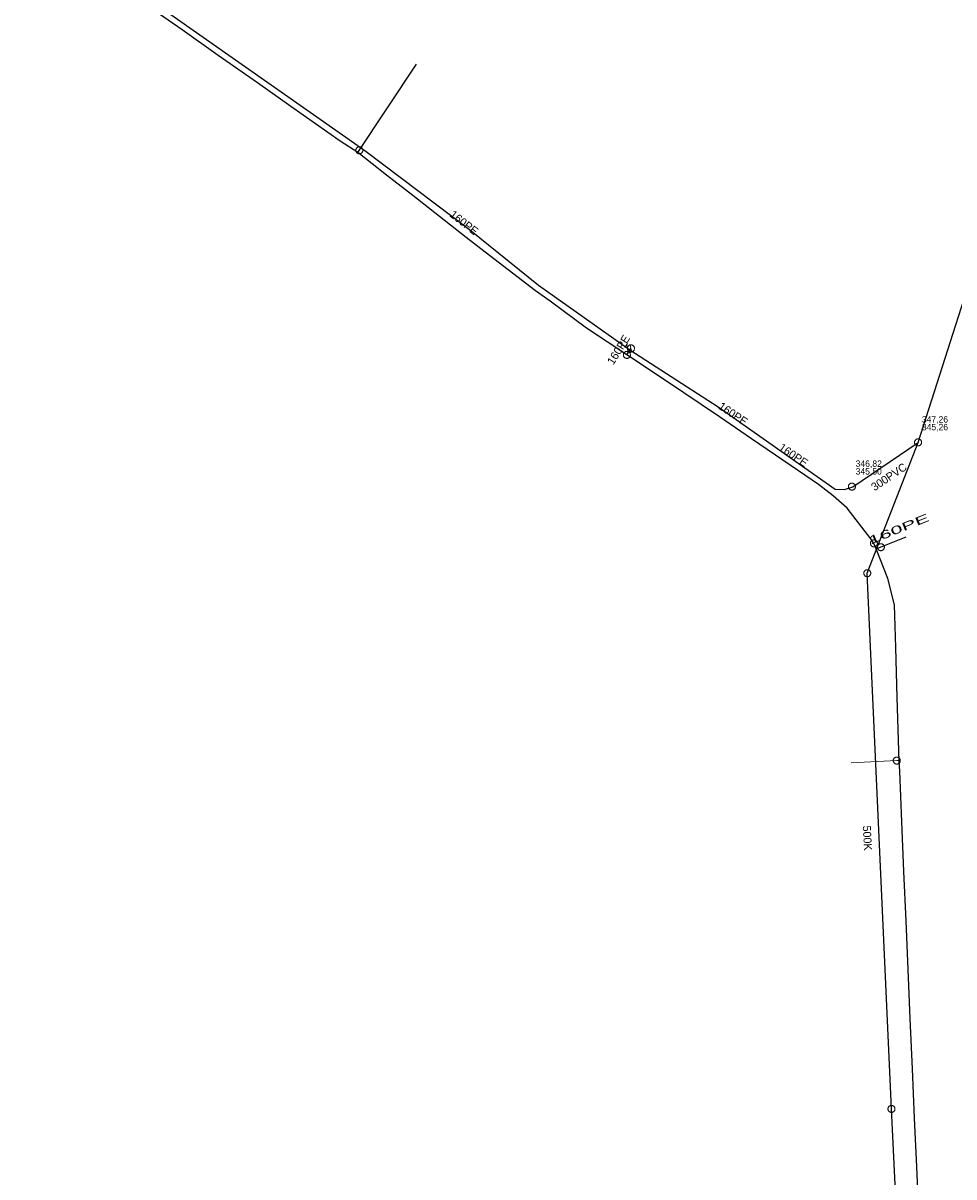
# Model space of a CAD drawing. Extents: x -741806 to -738704, y -1059275 to -1055387.
# Drawn here: x -740278.7 to -740162.5, y -1056238.7 to -1056094.6 of the extents above; entities that cross this region are included whole.
import ezdxf

# ---------------------------------------------------------------- set-up
doc = ezdxf.new("R2010")
doc.units = 0
doc.header["$LTSCALE"] = 0.4
for name, color, linetype, lineweight in [('2', 7, 'Continuous', 25), ('21', 7, 'Continuous', 13), ('3', 7, 'Continuous', 13), ('50', 7, 'Continuous', 13), ('51', 7, 'Continuous', 13), ('52', 7, 'Continuous', 25), ('6', 7, 'Continuous', 13)]:
    doc.layers.add(name, color=color, linetype=linetype, lineweight=lineweight)
doc.layers.add('5', color=7, linetype='Continuous')
doc.layers.add('53', color=7, linetype='Continuous')

msp = doc.modelspace()

# ---------------------------------------------------------------- linework, layer by layer
at = {"layer": '2'}
msp.add_line((-740175.09, -1056152.54), (-740166.94, -1056146.97), dxfattribs=at)
for points in [[(-740347.69, -1055992.02), (-740330.71, -1056025.94), (-740324.879, -1056035.399), (-740312.55, -1056051.09), (-740298.309, -1056065.56), (-740282.969, -1056077.85), (-740260.67, -1056093.22), (-740238.399, -1056108.84), (-740235.84, -1056110.649), (-740222.969, -1056120.379), (-740214.329, -1056127.35), (-740202.93, -1056135.429), (-740191.883, -1056142.544), (-740177.289, -1056152.83), (-740176.145, -1056152.872), (-740175.09, -1056152.54)], [(-740156.993, -1056330.193), (-740165.539, -1056330.419), (-740167.3, -1056291.23), (-740170.26, -1056230.22), (-740173.28, -1056163.31), (-740166.94, -1056146.97), (-740157.149, -1056116.429)]]:
    msp.add_lwpolyline(points, dxfattribs=at)
at = {"layer": '21'}
msp.add_lwpolyline([(-740169.288, -1056186.703), (-740169.602, -1056186.713), (-740175.287, -1056187.003)], dxfattribs=at)
at = {"layer": '3'}
for points in [[(-740166.502, -1056146.97), (-740166.504, -1056146.925), (-740166.512, -1056146.88), (-740166.524, -1056146.835), (-740166.539, -1056146.793), (-740166.561, -1056146.752), (-740166.585, -1056146.713), (-740166.615, -1056146.678), (-740166.647, -1056146.645), (-740166.683, -1056146.617), (-740166.72, -1056146.592), (-740166.762, -1056146.571), (-740166.804, -1056146.554), (-740166.848, -1056146.543), (-740166.894, -1056146.535), (-740166.94, -1056146.533), (-740166.985, -1056146.535), (-740167.031, -1056146.543), (-740167.075, -1056146.554), (-740167.117, -1056146.571), (-740167.159, -1056146.592), (-740167.196, -1056146.617), (-740167.232, -1056146.645), (-740167.264, -1056146.678), (-740167.294, -1056146.713), (-740167.318, -1056146.752), (-740167.338, -1056146.793), (-740167.355, -1056146.835), (-740167.367, -1056146.88), (-740167.375, -1056146.925), (-740167.377, -1056146.971), (-740167.375, -1056147.016), (-740167.367, -1056147.061), (-740167.355, -1056147.106), (-740167.338, -1056147.149), (-740167.318, -1056147.189), (-740167.294, -1056147.228), (-740167.264, -1056147.263), (-740167.232, -1056147.296), (-740167.196, -1056147.324), (-740167.159, -1056147.349), (-740167.117, -1056147.37), (-740167.075, -1056147.387), (-740167.031, -1056147.399), (-740166.985, -1056147.406), (-740166.94, -1056147.408), (-740166.894, -1056147.406), (-740166.848, -1056147.399), (-740166.804, -1056147.387), (-740166.762, -1056147.37), (-740166.72, -1056147.349), (-740166.683, -1056147.324), (-740166.647, -1056147.296), (-740166.615, -1056147.263), (-740166.585, -1056147.228), (-740166.561, -1056147.189), (-740166.539, -1056147.148), (-740166.524, -1056147.106), (-740166.512, -1056147.061), (-740166.504, -1056147.016), (-740166.502, -1056146.971)], [(-740174.768, -1056152.5), (-740174.771, -1056152.455), (-740174.778, -1056152.41), (-740174.79, -1056152.365), (-740174.806, -1056152.323), (-740174.827, -1056152.282), (-740174.852, -1056152.243), (-740174.881, -1056152.208), (-740174.913, -1056152.175), (-740174.949, -1056152.147), (-740174.987, -1056152.122), (-740175.028, -1056152.101), (-740175.071, -1056152.084), (-740175.115, -1056152.073), (-740175.16, -1056152.065), (-740175.206, -1056152.063), (-740175.252, -1056152.065), (-740175.297, -1056152.073), (-740175.341, -1056152.084), (-740175.384, -1056152.101), (-740175.425, -1056152.122), (-740175.463, -1056152.147), (-740175.498, -1056152.175), (-740175.531, -1056152.208), (-740175.56, -1056152.243), (-740175.585, -1056152.282), (-740175.605, -1056152.323), (-740175.622, -1056152.365), (-740175.634, -1056152.41), (-740175.641, -1056152.455), (-740175.643, -1056152.501), (-740175.641, -1056152.546), (-740175.634, -1056152.591), (-740175.622, -1056152.636), (-740175.605, -1056152.679), (-740175.585, -1056152.719), (-740175.56, -1056152.758), (-740175.531, -1056152.793), (-740175.498, -1056152.826), (-740175.463, -1056152.854), (-740175.425, -1056152.879), (-740175.384, -1056152.9), (-740175.341, -1056152.917), (-740175.297, -1056152.929), (-740175.252, -1056152.936), (-740175.206, -1056152.938), (-740175.16, -1056152.936), (-740175.115, -1056152.929), (-740175.071, -1056152.917), (-740175.028, -1056152.9), (-740174.987, -1056152.879), (-740174.949, -1056152.854), (-740174.913, -1056152.826), (-740174.881, -1056152.793), (-740174.852, -1056152.758), (-740174.827, -1056152.719), (-740174.806, -1056152.678), (-740174.79, -1056152.636), (-740174.778, -1056152.591), (-740174.771, -1056152.546), (-740174.768, -1056152.501)], [(-740172.842, -1056163.31), (-740172.845, -1056163.265), (-740172.852, -1056163.22), (-740172.864, -1056163.175), (-740172.88, -1056163.133), (-740172.901, -1056163.092), (-740172.926, -1056163.053), (-740172.955, -1056163.018), (-740172.987, -1056162.985), (-740173.023, -1056162.957), (-740173.061, -1056162.932), (-740173.102, -1056162.911), (-740173.145, -1056162.894), (-740173.189, -1056162.883), (-740173.234, -1056162.875), (-740173.28, -1056162.873), (-740173.326, -1056162.875), (-740173.371, -1056162.883), (-740173.415, -1056162.894), (-740173.458, -1056162.911), (-740173.499, -1056162.932), (-740173.537, -1056162.957), (-740173.572, -1056162.985), (-740173.605, -1056163.018), (-740173.634, -1056163.053), (-740173.659, -1056163.092), (-740173.679, -1056163.133), (-740173.696, -1056163.175), (-740173.708, -1056163.22), (-740173.715, -1056163.265), (-740173.717, -1056163.311), (-740173.715, -1056163.356), (-740173.708, -1056163.401), (-740173.696, -1056163.446), (-740173.679, -1056163.489), (-740173.659, -1056163.529), (-740173.634, -1056163.568), (-740173.605, -1056163.603), (-740173.572, -1056163.636), (-740173.537, -1056163.664), (-740173.499, -1056163.689), (-740173.458, -1056163.71), (-740173.415, -1056163.727), (-740173.371, -1056163.739), (-740173.326, -1056163.746), (-740173.28, -1056163.748), (-740173.234, -1056163.746), (-740173.189, -1056163.739), (-740173.145, -1056163.727), (-740173.102, -1056163.71), (-740173.061, -1056163.689), (-740173.023, -1056163.664), (-740172.987, -1056163.636), (-740172.955, -1056163.603), (-740172.926, -1056163.568), (-740172.901, -1056163.529), (-740172.88, -1056163.488), (-740172.864, -1056163.446), (-740172.852, -1056163.401), (-740172.845, -1056163.356), (-740172.842, -1056163.311)], [(-740169.822, -1056230.22), (-740169.825, -1056230.175), (-740169.832, -1056230.13), (-740169.844, -1056230.085), (-740169.86, -1056230.043), (-740169.881, -1056230.002), (-740169.906, -1056229.963), (-740169.935, -1056229.928), (-740169.967, -1056229.895), (-740170.003, -1056229.867), (-740170.041, -1056229.842), (-740170.082, -1056229.821), (-740170.125, -1056229.804), (-740170.169, -1056229.793), (-740170.214, -1056229.785), (-740170.26, -1056229.783), (-740170.306, -1056229.785), (-740170.351, -1056229.793), (-740170.395, -1056229.804), (-740170.438, -1056229.821), (-740170.479, -1056229.842), (-740170.517, -1056229.867), (-740170.552, -1056229.895), (-740170.585, -1056229.928), (-740170.614, -1056229.963), (-740170.639, -1056230.002), (-740170.659, -1056230.043), (-740170.676, -1056230.085), (-740170.688, -1056230.13), (-740170.695, -1056230.175), (-740170.697, -1056230.221), (-740170.695, -1056230.266), (-740170.688, -1056230.311), (-740170.676, -1056230.356), (-740170.659, -1056230.399), (-740170.639, -1056230.439), (-740170.614, -1056230.478), (-740170.585, -1056230.513), (-740170.552, -1056230.546), (-740170.517, -1056230.574), (-740170.479, -1056230.599), (-740170.438, -1056230.62), (-740170.395, -1056230.637), (-740170.351, -1056230.649), (-740170.306, -1056230.656), (-740170.26, -1056230.658), (-740170.214, -1056230.656), (-740170.169, -1056230.649), (-740170.125, -1056230.637), (-740170.082, -1056230.62), (-740170.041, -1056230.599), (-740170.003, -1056230.574), (-740169.967, -1056230.546), (-740169.935, -1056230.513), (-740169.906, -1056230.478), (-740169.881, -1056230.439), (-740169.86, -1056230.398), (-740169.844, -1056230.356), (-740169.832, -1056230.311), (-740169.825, -1056230.266), (-740169.822, -1056230.221)]]:
    msp.add_lwpolyline(points, dxfattribs=at)
at = {"layer": '50'}
for p, q in [((-740203.547, -1056135.127), (-740203.384, -1056134.865)), ((-740203.222, -1056134.605), (-740203.384, -1056134.865)), ((-740203.171, -1056134.998), (-740203.384, -1056134.865)), ((-740202.792, -1056135.234), (-740202.89, -1056134.801)), ((-740202.792, -1056135.234), (-740202.69, -1056135.671))]:
    msp.add_line(p, q, dxfattribs=at)
msp.add_lwpolyline([(-740202.553, -1056134.859), (-740202.596, -1056134.836), (-740202.638, -1056134.816), (-740202.684, -1056134.802), (-740202.73, -1056134.794), (-740202.774, -1056134.789), (-740202.823, -1056134.79), (-740202.868, -1056134.796), (-740202.915, -1056134.806), (-740202.959, -1056134.82), (-740203, -1056134.841), (-740203.041, -1056134.864), (-740203.08, -1056134.89), (-740203.112, -1056134.924), (-740203.144, -1056134.959), (-740203.17, -1056134.996), (-740203.192, -1056135.037), (-740203.212, -1056135.078), (-740203.225, -1056135.124), (-740203.234, -1056135.17), (-740203.239, -1056135.218), (-740203.238, -1056135.263), (-740203.233, -1056135.31), (-740203.222, -1056135.355), (-740203.208, -1056135.399), (-740203.188, -1056135.443), (-740203.165, -1056135.483), (-740203.137, -1056135.519), (-740203.105, -1056135.556), (-740203.069, -1056135.584), (-740203.033, -1056135.614), (-740202.991, -1056135.636), (-740202.948, -1056135.654), (-740202.905, -1056135.667), (-740202.858, -1056135.678), (-740202.811, -1056135.681), (-740202.765, -1056135.682), (-740202.719, -1056135.675), (-740202.673, -1056135.666), (-740202.627, -1056135.65), (-740202.587, -1056135.631), (-740202.545, -1056135.606), (-740202.509, -1056135.578), (-740202.474, -1056135.549), (-740202.441, -1056135.511), (-740202.415, -1056135.474), (-740202.393, -1056135.433), (-740202.375, -1056135.39), (-740202.36, -1056135.345), (-740202.351, -1056135.3), (-740202.347, -1056135.252), (-740202.347, -1056135.207), (-740202.352, -1056135.159), (-740202.363, -1056135.115), (-740202.377, -1056135.071), (-740202.399, -1056135.029), (-740202.42, -1056134.987), (-740202.448, -1056134.95), (-740202.481, -1056134.917), (-740202.516, -1056134.886)], close=True, dxfattribs=at)
at = {"layer": '51'}
for points in [[(-740236.467, -1056110.131), (-740236.506, -1056110.108), (-740236.547, -1056110.089), (-740236.591, -1056110.074), (-740236.635, -1056110.064), (-740236.681, -1056110.058), (-740236.727, -1056110.058), (-740236.772, -1056110.062), (-740236.817, -1056110.071), (-740236.861, -1056110.085), (-740236.903, -1056110.103), (-740236.943, -1056110.126), (-740236.981, -1056110.152), (-740237.015, -1056110.182), (-740237.046, -1056110.216), (-740237.073, -1056110.253), (-740237.097, -1056110.292), (-740237.116, -1056110.334), (-740237.13, -1056110.377), (-740237.14, -1056110.422), (-740237.145, -1056110.468), (-740237.145, -1056110.513), (-740237.142, -1056110.559), (-740237.132, -1056110.604), (-740237.119, -1056110.647), (-740237.1, -1056110.69), (-740237.078, -1056110.73), (-740237.052, -1056110.766), (-740237.021, -1056110.801), (-740236.987, -1056110.832), (-740236.951, -1056110.86), (-740236.912, -1056110.882), (-740236.87, -1056110.902), (-740236.826, -1056110.916), (-740236.782, -1056110.926), (-740236.737, -1056110.932), (-740236.69, -1056110.932), (-740236.645, -1056110.928), (-740236.6, -1056110.919), (-740236.557, -1056110.905), (-740236.515, -1056110.887), (-740236.475, -1056110.865), (-740236.437, -1056110.838), (-740236.403, -1056110.808), (-740236.372, -1056110.775), (-740236.344, -1056110.737), (-740236.321, -1056110.698), (-740236.302, -1056110.656), (-740236.287, -1056110.613), (-740236.277, -1056110.568), (-740236.272, -1056110.522), (-740236.272, -1056110.477), (-740236.275, -1056110.431), (-740236.285, -1056110.386), (-740236.298, -1056110.343), (-740236.317, -1056110.3), (-740236.339, -1056110.26), (-740236.365, -1056110.224), (-740236.396, -1056110.189), (-740236.43, -1056110.158), (-740236.466, -1056110.131)], [(-740203.663, -1056135.798), (-740203.687, -1056135.836), (-740203.706, -1056135.878), (-740203.721, -1056135.922), (-740203.73, -1056135.966), (-740203.736, -1056136.011), (-740203.736, -1056136.058), (-740203.731, -1056136.103), (-740203.723, -1056136.148), (-740203.708, -1056136.191), (-740203.691, -1056136.233), (-740203.668, -1056136.273), (-740203.642, -1056136.311), (-740203.612, -1056136.346), (-740203.578, -1056136.376), (-740203.541, -1056136.403), (-740203.501, -1056136.427), (-740203.46, -1056136.446), (-740203.417, -1056136.46), (-740203.371, -1056136.47), (-740203.326, -1056136.475), (-740203.28, -1056136.475), (-740203.235, -1056136.472), (-740203.19, -1056136.462), (-740203.146, -1056136.449), (-740203.104, -1056136.43), (-740203.064, -1056136.408), (-740203.027, -1056136.381), (-740202.992, -1056136.351), (-740202.962, -1056136.317), (-740202.934, -1056136.28), (-740202.911, -1056136.241), (-740202.892, -1056136.2), (-740202.877, -1056136.156), (-740202.867, -1056136.112), (-740202.862, -1056136.066), (-740202.862, -1056136.02), (-740202.866, -1056135.974), (-740202.875, -1056135.929), (-740202.889, -1056135.886), (-740202.907, -1056135.844), (-740202.93, -1056135.804), (-740202.956, -1056135.766), (-740202.987, -1056135.733), (-740203.02, -1056135.701), (-740203.057, -1056135.674), (-740203.097, -1056135.65), (-740203.139, -1056135.632), (-740203.181, -1056135.617), (-740203.227, -1056135.607), (-740203.272, -1056135.602), (-740203.318, -1056135.602), (-740203.363, -1056135.605), (-740203.408, -1056135.615), (-740203.452, -1056135.628), (-740203.494, -1056135.647), (-740203.534, -1056135.67), (-740203.571, -1056135.696), (-740203.606, -1056135.727), (-740203.636, -1056135.76), (-740203.663, -1056135.797)], [(-740172.635, -1056159.18), (-740172.675, -1056159.2), (-740172.714, -1056159.225), (-740172.75, -1056159.254), (-740172.782, -1056159.286), (-740172.811, -1056159.322), (-740172.836, -1056159.361), (-740172.856, -1056159.402), (-740172.873, -1056159.444), (-740172.884, -1056159.488), (-740172.891, -1056159.533), (-740172.894, -1056159.579), (-740172.892, -1056159.626), (-740172.885, -1056159.671), (-740172.873, -1056159.715), (-740172.856, -1056159.757), (-740172.836, -1056159.799), (-740172.811, -1056159.837), (-740172.782, -1056159.872), (-740172.749, -1056159.904), (-740172.713, -1056159.933), (-740172.675, -1056159.958), (-740172.634, -1056159.979), (-740172.591, -1056159.995), (-740172.547, -1056160.007), (-740172.502, -1056160.014), (-740172.456, -1056160.017), (-740172.411, -1056160.014), (-740172.365, -1056160.007), (-740172.321, -1056159.995), (-740172.278, -1056159.979), (-740172.238, -1056159.958), (-740172.2, -1056159.933), (-740172.163, -1056159.904), (-740172.131, -1056159.872), (-740172.103, -1056159.836), (-740172.077, -1056159.797), (-740172.057, -1056159.757), (-740172.04, -1056159.714), (-740172.029, -1056159.67), (-740172.022, -1056159.625), (-740172.019, -1056159.579), (-740172.021, -1056159.533), (-740172.029, -1056159.488), (-740172.04, -1056159.444), (-740172.057, -1056159.401), (-740172.078, -1056159.36), (-740172.103, -1056159.322), (-740172.131, -1056159.286), (-740172.164, -1056159.254), (-740172.2, -1056159.225), (-740172.239, -1056159.2), (-740172.279, -1056159.179), (-740172.322, -1056159.163), (-740172.366, -1056159.151), (-740172.412, -1056159.144), (-740172.458, -1056159.141), (-740172.502, -1056159.144), (-740172.548, -1056159.151), (-740172.592, -1056159.163), (-740172.634, -1056159.18)], [(-740171.144, -1056160.06), (-740171.146, -1056160.015), (-740171.153, -1056159.97), (-740171.165, -1056159.925), (-740171.181, -1056159.883), (-740171.202, -1056159.842), (-740171.227, -1056159.803), (-740171.256, -1056159.768), (-740171.288, -1056159.735), (-740171.324, -1056159.707), (-740171.362, -1056159.682), (-740171.403, -1056159.661), (-740171.446, -1056159.644), (-740171.49, -1056159.632), (-740171.535, -1056159.625), (-740171.581, -1056159.623), (-740171.627, -1056159.625), (-740171.672, -1056159.632), (-740171.716, -1056159.644), (-740171.759, -1056159.661), (-740171.8, -1056159.682), (-740171.838, -1056159.707), (-740171.874, -1056159.735), (-740171.906, -1056159.768), (-740171.935, -1056159.803), (-740171.96, -1056159.842), (-740171.981, -1056159.883), (-740171.997, -1056159.925), (-740172.009, -1056159.97), (-740172.016, -1056160.015), (-740172.019, -1056160.061), (-740172.016, -1056160.106), (-740172.009, -1056160.151), (-740171.997, -1056160.196), (-740171.981, -1056160.238), (-740171.96, -1056160.279), (-740171.935, -1056160.318), (-740171.906, -1056160.353), (-740171.874, -1056160.386), (-740171.838, -1056160.414), (-740171.8, -1056160.439), (-740171.759, -1056160.46), (-740171.716, -1056160.477), (-740171.672, -1056160.488), (-740171.627, -1056160.496), (-740171.581, -1056160.498), (-740171.535, -1056160.496), (-740171.49, -1056160.488), (-740171.446, -1056160.477), (-740171.403, -1056160.46), (-740171.362, -1056160.439), (-740171.324, -1056160.414), (-740171.288, -1056160.386), (-740171.256, -1056160.353), (-740171.227, -1056160.318), (-740171.202, -1056160.279), (-740171.181, -1056160.238), (-740171.165, -1056160.196), (-740171.153, -1056160.151), (-740171.146, -1056160.106), (-740171.144, -1056160.061)], [(-740170.027, -1056186.614), (-740170.035, -1056186.658), (-740170.039, -1056186.704), (-740170.037, -1056186.75), (-740170.031, -1056186.795), (-740170.02, -1056186.84), (-740170.004, -1056186.883), (-740169.984, -1056186.924), (-740169.96, -1056186.963), (-740169.931, -1056186.999), (-740169.899, -1056187.031), (-740169.864, -1056187.061), (-740169.826, -1056187.087), (-740169.786, -1056187.109), (-740169.744, -1056187.126), (-740169.699, -1056187.138), (-740169.654, -1056187.146), (-740169.609, -1056187.15), (-740169.563, -1056187.148), (-740169.517, -1056187.141), (-740169.473, -1056187.129), (-740169.43, -1056187.114), (-740169.389, -1056187.094), (-740169.35, -1056187.069), (-740169.314, -1056187.042), (-740169.281, -1056187.009), (-740169.251, -1056186.974), (-740169.226, -1056186.937), (-740169.204, -1056186.896), (-740169.188, -1056186.853), (-740169.174, -1056186.809), (-740169.167, -1056186.765), (-740169.164, -1056186.719), (-740169.165, -1056186.673), (-740169.172, -1056186.628), (-740169.183, -1056186.583), (-740169.199, -1056186.54), (-740169.219, -1056186.499), (-740169.243, -1056186.46), (-740169.272, -1056186.425), (-740169.303, -1056186.392), (-740169.338, -1056186.362), (-740169.376, -1056186.336), (-740169.417, -1056186.315), (-740169.459, -1056186.297), (-740169.503, -1056186.285), (-740169.549, -1056186.277), (-740169.594, -1056186.275), (-740169.64, -1056186.275), (-740169.685, -1056186.282), (-740169.73, -1056186.294), (-740169.773, -1056186.309), (-740169.814, -1056186.329), (-740169.853, -1056186.354), (-740169.889, -1056186.381), (-740169.922, -1056186.414), (-740169.951, -1056186.449), (-740169.976, -1056186.486), (-740169.998, -1056186.527), (-740170.015, -1056186.57), (-740170.027, -1056186.613)]]:
    msp.add_lwpolyline(points, dxfattribs=at)
at = {"layer": '52'}
for p, q in [((-740236.879, -1056110.75), (-740229.55, -1056099.73)), ((-740233.298, -1056113.574), (-740236.879, -1056110.75)), ((-740203.3, -1056136.04), (-740202.796, -1056135.232)), ((-740172.16, -1056160.25), (-740168.441, -1056158.777))]:
    msp.add_line(p, q, dxfattribs=at)
for points in [[(-740236.879, -1056110.75), (-740239.1, -1056109.35), (-740245.267, -1056105.01), (-740249.432, -1056102.08), (-740254.321, -1056098.641), (-740258.843, -1056095.46), (-740262.849, -1056092.663), (-740268.245, -1056088.922), (-740273.022, -1056085.61), (-740277.315, -1056082.634), (-740283.48, -1056078.36)], [(-740203.3, -1056136.04), (-740208.359, -1056132.69), (-740212.897, -1056129.349), (-740214.69, -1056128.03), (-740221.537, -1056122.798), (-740223.375, -1056121.393), (-740230.027, -1056116.153), (-740233.298, -1056113.574)], [(-740172.16, -1056160.25), (-740172.458, -1056159.58), (-740172.84, -1056159.03), (-740175.78, -1056155.169), (-740177.528, -1056153.633), (-740179.373, -1056152.237), (-740182.787, -1056149.89), (-740187.717, -1056146.506), (-740191.718, -1056143.761), (-740198.462, -1056139.246), (-740203.3, -1056136.04)], [(-740166.82, -1056244.154), (-740167.11, -1056237.469), (-740167.374, -1056231.371), (-740167.642, -1056225.201), (-740167.914, -1056218.933), (-740168.179, -1056212.823), (-740168.443, -1056206.737), (-740168.706, -1056200.565), (-740168.967, -1056194.345), (-740169.233, -1056188.053), (-740169.286, -1056186.786), (-740169.528, -1056178.825), (-740169.717, -1056172.605), (-740169.879, -1056167.26), (-740170.719, -1056163.982), (-740172.16, -1056160.25)]]:
    msp.add_lwpolyline(points, dxfattribs=at)

# ---------------------------------------------------------------- texts
at = {"layer": '5'}
for s, rotation, p in [('300PVC', 34, (-740172.37, -1056153.086)), ('500K', 273, (-740173.842, -1056194.855))]:
    msp.add_text(s, height=1, rotation=rotation, dxfattribs=at).set_placement(p)
at = {"layer": '53'}
for rotation, p in [(322, (-740225.517, -1056118.687)), (58, (-740204.994, -1056137.367)), (326, (-740191.977, -1056142.693)), (326, (-740184.44, -1056147.838))]:
    msp.add_text('160PE ', height=1, rotation=rotation, dxfattribs=at).set_placement(p)
at = {"layer": '53', "width": 2}
msp.add_text('160PE ', height=1, rotation=22, dxfattribs=at).set_placement((-740172.895, -1056159.749))
at = {"layer": '6'}
for s, p in [('347,26', (-740166.467, -1056144.496)), ('345,26', (-740166.467, -1056145.456)), ('346,82', (-740174.733, -1056150.026)), ('345,50', (-740174.733, -1056150.986))]:
    msp.add_text(s, height=0.8, dxfattribs=at).set_placement(p)

doc.saveas('drawing.dxf')
